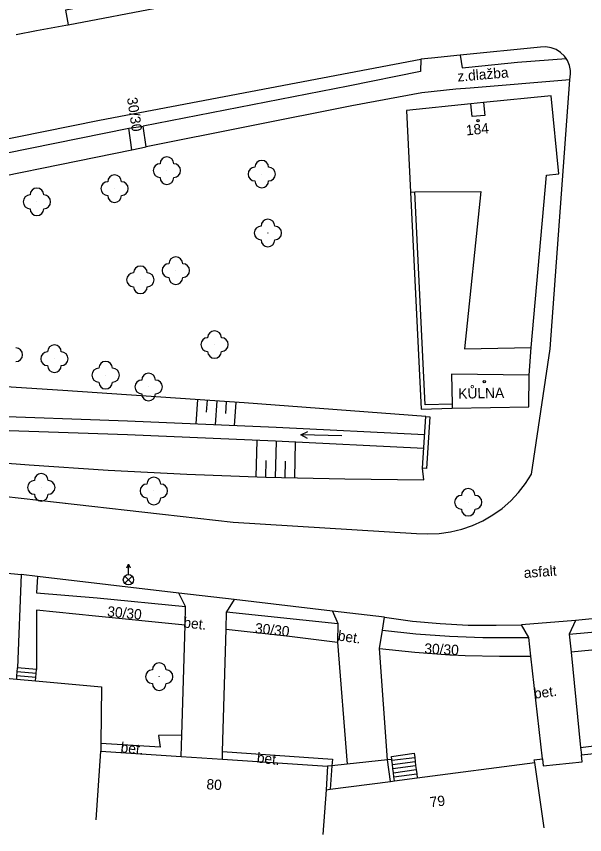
# Model space of a CAD drawing. Extents: x -544674 to -541478, y -1199076 to -1195527.
# Drawn here: x -541898.7 to -541857.3, y -1198813.9 to -1198754.3 of the extents above; entities that cross this region are included whole.
import ezdxf

# ---------------------------------------------------------------- set-up
doc = ezdxf.new("R2010")
doc.units = 0
for name, color, linetype in [('BUDOVY_MĚŘ', 7, 'Continuous'), ('BUDOVY_NEMĚŘ', 7, 'Continuous'), ('POMOC_POPIS', 7, 'Continuous'), ('ROZHRANÍ_PLOCH', 7, 'Continuous'), ('VÝŠKOPIS', 7, 'Continuous'), ('ZELEŇ', 7, 'Continuous'), ('ZN_BP', 7, 'Continuous'), ('ZN_BUDOV', 7, 'Continuous'), ('ZN_DOPLŇKOVÉ', 7, 'Continuous'), ('ZN_KULTUR', 7, 'Continuous'), ('Č_POPIS_ORIENT', 7, 'Continuous')]:
    doc.layers.add(name, color=color, linetype=linetype)

msp = doc.modelspace()

# ---------------------------------------------------------------- linework, layer by layer
at = {"layer": 'BUDOVY_MĚŘ'}
for points in [[(-541861.2, -1198778.45), (-541860.08, -1198765.9), (-541859.18, -1198765.81), (-541859.75, -1198760.14), (-541864.67, -1198760.63)], [(-541865.58, -1198760.72), (-541870.27, -1198761.19), (-541869.98, -1198767.14)], [(-541864.67, -1198760.63), (-541864.57, -1198761.56), (-541865.49, -1198761.65), (-541865.58, -1198760.72)], [(-541864.67, -1198760.63), (-541865.58, -1198760.72)], [(-541869.98, -1198767.14), (-541869.68, -1198767.13)], [(-541861.33, -1198780.47), (-541866.99, -1198780.4), (-541866.95, -1198782.57)], [(-541866.95, -1198782.87), (-541861.36, -1198782.78), (-541861.33, -1198780.47)], [(-541866.95, -1198782.57), (-541866.95, -1198782.87)], [(-541900.04, -1198802.49), (-541898.67, -1198802.61)], [(-541898.67, -1198802.61), (-541897.3, -1198802.73)], [(-541897.3, -1198802.73), (-541892.49, -1198803.15), (-541892.53, -1198807.28)], [(-541892.53, -1198807.28), (-541892.54, -1198807.85)], [(-541857.54, -1198808.11), (-541850.3, -1198807.33)], [(-541892.87, -1198812.84), (-541892.54, -1198807.85)], [(-541892.54, -1198807.85), (-541886.69, -1198808.23)], [(-541886.69, -1198808.23), (-541883.69, -1198808.43)], [(-541883.69, -1198808.43), (-541876.03, -1198808.93)], [(-541860.94, -1198808.68), (-541860.97, -1198808.48), (-541860.38, -1198808.4)], [(-541860.38, -1198808.4), (-541860.32, -1198808.91), (-541857.49, -1198808.61), (-541857.54, -1198808.11)], [(-541876.03, -1198808.93), (-541876.14, -1198810.66)], [(-541869.49, -1198809.79), (-541860.94, -1198808.68)], [(-541860.26, -1198813.43), (-541860.94, -1198808.68)], [(-541875.84, -1198810.62), (-541871.44, -1198810.04)], [(-541871.44, -1198810.04), (-541871.15, -1198810)], [(-541871.15, -1198810), (-541869.49, -1198809.79)], [(-541876.14, -1198810.66), (-541876.36, -1198813.92)], [(-541876.14, -1198810.66), (-541875.84, -1198810.62)]]:
    msp.add_lwpolyline(points, dxfattribs=at)
at = {"layer": 'BUDOVY_NEMĚŘ'}
msp.add_lwpolyline([(-541869.68, -1198767.13), (-541864.86, -1198767.11), (-541866.04, -1198778.55), (-541861.2, -1198778.45)], dxfattribs=at)
at = {"layer": 'ROZHRANÍ_PLOCH'}
for points in [[(-541888.04, -1198753.66), (-541888.23, -1198752.64), (-541895.11, -1198753.9), (-541894.92, -1198754.96)], [(-541894.92, -1198754.96), (-541888.04, -1198753.66)], [(-541898.72, -1198755.66), (-541897.22, -1198755.37), (-541895.1, -1198754.99), (-541894.92, -1198754.96)], [(-541858.65, -1198757.42), (-541858.77, -1198757.24), (-541859.05, -1198756.97), (-541859.38, -1198756.76), (-541859.74, -1198756.63), (-541860.12, -1198756.57), (-541860.51, -1198756.59), (-541866.37, -1198757.18)], [(-541866.37, -1198757.18), (-541868.46, -1198757.39), (-541869.24, -1198757.47)], [(-541866.37, -1198757.18), (-541866.21, -1198758.1), (-541865.73, -1198758.05), (-541862.19, -1198757.69), (-541858.65, -1198757.42)], [(-541918.1, -1198767.02), (-541914.74, -1198766.37), (-541892.65, -1198761.91), (-541869.24, -1198757.47)], [(-541869.24, -1198757.47), (-541869.26, -1198758.37), (-541874.52, -1198759.42), (-541889.46, -1198762.34)], [(-541858.37, -1198758.97), (-541858.34, -1198758.54), (-541858.34, -1198758.3), (-541858.41, -1198757.92), (-541858.56, -1198757.56), (-541858.65, -1198757.42)], [(-541900.94, -1198789.14), (-541882.91, -1198791.18), (-541869.55, -1198791.99), (-541868.72, -1198792.03), (-541867.89, -1198792), (-541867.06, -1198791.88), (-541866.25, -1198791.69), (-541865.47, -1198791.41), (-541864.71, -1198791.07), (-541863.99, -1198790.65), (-541863.31, -1198790.17), (-541862.68, -1198789.62), (-541862.11, -1198789.02), (-541861.6, -1198788.36), (-541861.16, -1198787.67), (-541859.82, -1198778.56), (-541858.37, -1198758.97)], [(-541858.37, -1198758.97), (-541865.65, -1198759.58), (-541866.68, -1198759.66), (-541869.16, -1198759.92), (-541874.25, -1198760.87), (-541889.23, -1198763.85)], [(-541917.49, -1198767.89), (-541914.45, -1198767.4), (-541904.91, -1198765.39), (-541890.51, -1198762.5)], [(-541890.51, -1198762.5), (-541889.46, -1198762.34)], [(-541890.28, -1198764.06), (-541890.51, -1198762.5)], [(-541889.23, -1198763.85), (-541889.46, -1198762.34)], [(-541890.28, -1198764.06), (-541889.23, -1198763.85)], [(-541961.83, -1198778), (-541960.25, -1198777.87), (-541958.09, -1198777.6), (-541955.93, -1198777.26), (-541953.79, -1198776.84), (-541933.89, -1198772.79), (-541920.69, -1198770.13), (-541904.85, -1198767.03), (-541890.28, -1198764.06)], [(-541861.33, -1198780.47), (-541861.2, -1198778.45)], [(-541899.58, -1198794.85), (-541898.34, -1198794.98)], [(-541898.34, -1198794.98), (-541898.6, -1198801.77)], [(-541897.16, -1198795.12), (-541898.34, -1198794.98)], [(-541897.16, -1198795.12), (-541897.22, -1198796.31), (-541892.81, -1198796.68), (-541886.37, -1198797.32)], [(-541886.86, -1198796.33), (-541897.16, -1198795.12)], [(-541882.83, -1198796.81), (-541886.86, -1198796.33)], [(-541886.37, -1198797.32), (-541886.86, -1198796.33)], [(-541882.83, -1198796.81), (-541883.38, -1198797.71)], [(-541875.67, -1198797.65), (-541882.83, -1198796.81)], [(-541845.65, -1198797.1), (-541857.97, -1198798.34)], [(-541886.41, -1198798.66), (-541892.94, -1198798.01), (-541897.23, -1198797.59), (-541897.23, -1198801.89)], [(-541886.41, -1198798.66), (-541886.37, -1198797.32)], [(-541883.42, -1198798.95), (-541883.38, -1198797.71)], [(-541883.38, -1198797.71), (-541875.29, -1198798.55)], [(-541875.67, -1198797.65), (-541875.29, -1198798.55)], [(-541871.87, -1198798.1), (-541875.67, -1198797.65)], [(-541872.02, -1198799.03), (-541871.87, -1198798.1)], [(-541871.87, -1198798.1), (-541869.85, -1198798.37), (-541867.82, -1198798.55), (-541865.78, -1198798.66), (-541863.74, -1198798.68), (-541861.91, -1198798.64)], [(-541857.97, -1198798.34), (-541861.91, -1198798.64)], [(-541858.42, -1198799.32), (-541845.1, -1198798.13)], [(-541857.97, -1198798.34), (-541858.42, -1198799.32)], [(-541886.64, -1198806.68), (-541886.41, -1198798.66)], [(-541883.67, -1198807.87), (-541883.42, -1198798.95)], [(-541883.42, -1198798.95), (-541878.8, -1198799.46), (-541875.3, -1198799.9)], [(-541875.29, -1198798.55), (-541875.3, -1198799.9)], [(-541872.24, -1198800.38), (-541872.02, -1198799.03)], [(-541872.02, -1198799.03), (-541869.59, -1198799.29), (-541867.15, -1198799.46), (-541864.71, -1198799.56), (-541862.27, -1198799.57), (-541861.36, -1198799.56)], [(-541861.36, -1198799.56), (-541861.91, -1198798.64)], [(-541861.21, -1198800.92), (-541861.36, -1198799.56)], [(-541858.42, -1198799.32), (-541858.29, -1198800.64)], [(-541875.3, -1198799.9), (-541874.6, -1198808.79)], [(-541850.39, -1198806.67), (-541851.27, -1198799.96), (-541858.29, -1198800.64)], [(-541872.24, -1198800.38), (-541869.68, -1198800.64), (-541867.11, -1198800.82), (-541867.01, -1198800.82), (-541866, -1198800.87), (-541863.49, -1198800.93), (-541861.21, -1198800.92)], [(-541871.65, -1198808.48), (-541872.24, -1198800.38)], [(-541858.29, -1198800.64), (-541857.6, -1198807.57)], [(-541860.38, -1198808.4), (-541861.21, -1198800.92)], [(-541898.63, -1198802.07), (-541898.6, -1198801.77)], [(-541897.23, -1198801.89), (-541898.6, -1198801.77)], [(-541897.26, -1198802.19), (-541897.23, -1198801.89)], [(-541898.67, -1198802.61), (-541898.65, -1198802.37)], [(-541898.65, -1198802.37), (-541898.63, -1198802.07)], [(-541897.28, -1198802.49), (-541898.65, -1198802.37)], [(-541897.26, -1198802.19), (-541898.63, -1198802.07)], [(-541897.3, -1198802.73), (-541897.28, -1198802.49)], [(-541897.28, -1198802.49), (-541897.26, -1198802.19)], [(-541886.64, -1198806.68), (-541888.35, -1198806.71), (-541888.23, -1198807.56), (-541892.53, -1198807.28)], [(-541886.69, -1198808.23), (-541886.64, -1198806.68)], [(-541857.6, -1198807.57), (-541850.39, -1198806.67)], [(-541883.69, -1198808.43), (-541883.67, -1198807.87)], [(-541883.67, -1198807.87), (-541875.67, -1198808.42), (-541875.71, -1198808.9)], [(-541857.6, -1198807.57), (-541857.54, -1198808.11)], [(-541871.65, -1198808.48), (-541874.6, -1198808.79)], [(-541871.35, -1198808.45), (-541871.65, -1198808.48)], [(-541871.44, -1198810.04), (-541871.65, -1198808.48)], [(-541871.35, -1198808.45), (-541871.38, -1198808.22), (-541869.72, -1198808), (-541869.68, -1198808.3)], [(-541871.34, -1198808.51), (-541871.35, -1198808.45)], [(-541871.34, -1198808.51), (-541869.68, -1198808.3)], [(-541871.3, -1198808.81), (-541871.34, -1198808.51)], [(-541869.68, -1198808.3), (-541869.64, -1198808.6)], [(-541875.71, -1198808.9), (-541876.03, -1198808.93)], [(-541875.71, -1198808.9), (-541875.84, -1198810.62)], [(-541874.6, -1198808.79), (-541875.71, -1198808.9)], [(-541871.3, -1198808.81), (-541869.64, -1198808.6)], [(-541871.26, -1198809.11), (-541871.3, -1198808.81)], [(-541871.26, -1198809.11), (-541869.61, -1198808.89)], [(-541871.23, -1198809.41), (-541871.26, -1198809.11)], [(-541869.64, -1198808.6), (-541869.61, -1198808.89)], [(-541869.61, -1198808.89), (-541869.57, -1198809.19)], [(-541871.23, -1198809.41), (-541869.57, -1198809.19)], [(-541871.19, -1198809.7), (-541871.23, -1198809.41)], [(-541871.19, -1198809.7), (-541869.53, -1198809.49)], [(-541871.15, -1198810), (-541871.19, -1198809.7)], [(-541869.57, -1198809.19), (-541869.53, -1198809.49)], [(-541869.53, -1198809.49), (-541869.49, -1198809.79)]]:
    msp.add_lwpolyline(points, dxfattribs=at)
at = {"layer": 'VÝŠKOPIS'}
for points in [[(-541885.49, -1198782.25), (-541885.62, -1198784.02)], [(-541884.8, -1198782.3), (-541884.86, -1198783.17)], [(-541884.1, -1198782.35), (-541884.22, -1198784.08)], [(-541883.4, -1198782.4), (-541883.46, -1198783.27)], [(-541882.7, -1198782.45), (-541882.82, -1198784.14)], [(-541881.22, -1198787.87), (-541881.15, -1198785.22)], [(-541879.82, -1198787.91), (-541879.75, -1198785.28)], [(-541878.42, -1198787.95), (-541878.35, -1198785.35)], [(-541880.52, -1198787.89), (-541880.49, -1198786.69)], [(-541879.12, -1198787.93), (-541879.09, -1198786.73)]]:
    msp.add_lwpolyline(points, dxfattribs=at)
at = {"layer": 'ZELEŇ'}
for centre in [(-541887.73, -1198765.58), (-541880.82, -1198765.83), (-541891.54, -1198766.89), (-541897.2, -1198767.85), (-541880.37, -1198770.12), (-541887.08, -1198772.86), (-541889.66, -1198773.53), (-541884.26, -1198778.24), (-541895.92, -1198779.27), (-541892.19, -1198780.47), (-541889.06, -1198781.33), (-541896.88, -1198788.64), (-541888.68, -1198788.9), (-541865.78, -1198789.72), (-541888.29, -1198802.42)]:
    msp.add_circle(centre, 0.0005, dxfattribs=at)
for centre, start, end in [((-541888.23, -1198765.58), 89.99999, 269.99999), ((-541887.73, -1198765.08), 0, 179.99999), ((-541887.23, -1198765.58), 270, 89.99999), ((-541880.82, -1198765.33), 0, 179.99999), ((-541881.32, -1198765.83), 89.99999, 269.99999), ((-541880.32, -1198765.83), 270, 89.99999), ((-541891.54, -1198766.39), 0, 179.99999), ((-541887.73, -1198766.08), 179.99999, 359.99999), ((-541897.2, -1198767.35), 0, 179.99999), ((-541892.04, -1198766.89), 89.99999, 269.99999), ((-541891.04, -1198766.89), 270, 89.99999), ((-541880.82, -1198766.33), 179.99999, 359.99999), ((-541897.7, -1198767.85), 89.99999, 269.99999), ((-541896.7, -1198767.85), 270, 89.99999), ((-541891.54, -1198767.39), 179.99999, 359.99999), ((-541897.2, -1198768.35), 179.99999, 359.99999), ((-541880.37, -1198769.62), 0, 179.99999), ((-541880.87, -1198770.12), 89.99999, 269.99999), ((-541879.87, -1198770.12), 270, 89.99999), ((-541880.37, -1198770.62), 179.99999, 359.99999), ((-541887.08, -1198772.36), 0, 179.99999), ((-541889.66, -1198773.03), 0, 179.99999), ((-541887.58, -1198772.86), 89.99999, 269.99999), ((-541886.58, -1198772.86), 270, 89.99999), ((-541890.16, -1198773.53), 89.99999, 269.99999), ((-541889.16, -1198773.53), 270, 89.99999), ((-541887.08, -1198773.36), 179.99999, 359.99999), ((-541889.66, -1198774.03), 179.99999, 359.99999), ((-541884.26, -1198777.74), 0, 179.99999), ((-541884.76, -1198778.24), 89.99999, 269.99999), ((-541883.76, -1198778.24), 270, 89.99999), ((-541898.74, -1198778.98), 270, 89.99999), ((-541896.42, -1198779.27), 89.99999, 269.99999), ((-541895.92, -1198778.77), 0, 179.99999), ((-541895.42, -1198779.27), 270, 89.99999), ((-541884.26, -1198778.74), 179.99999, 359.99999), ((-541895.92, -1198779.77), 179.99999, 359.99999), ((-541892.69, -1198780.47), 89.99999, 269.99999), ((-541892.19, -1198779.97), 0, 179.99999), ((-541891.69, -1198780.47), 270, 89.99999), ((-541889.06, -1198780.83), 0, 179.99999), ((-541892.19, -1198780.97), 179.99999, 359.99999), ((-541889.56, -1198781.33), 89.99999, 269.99999), ((-541888.56, -1198781.33), 270, 89.99999), ((-541889.06, -1198781.83), 179.99999, 359.99999), ((-541896.88, -1198788.14), 0, 179.99999), ((-541897.38, -1198788.64), 89.99999, 269.99999), ((-541896.38, -1198788.64), 270, 89.99999), ((-541888.68, -1198788.4), 0, 179.99999), ((-541889.18, -1198788.9), 89.99999, 269.99999), ((-541888.18, -1198788.9), 270, 89.99999), ((-541865.78, -1198789.22), 0, 179.99999), ((-541896.88, -1198789.14), 179.99999, 359.99999), ((-541888.68, -1198789.4), 179.99999, 359.99999), ((-541866.28, -1198789.72), 89.99999, 269.99999), ((-541865.28, -1198789.72), 270, 89.99999), ((-541865.78, -1198790.22), 179.99999, 359.99999), ((-541888.29, -1198801.92), 0, 179.99999), ((-541888.79, -1198802.42), 89.99999, 269.99999), ((-541887.79, -1198802.42), 270, 89.99999), ((-541888.29, -1198802.92), 179.99999, 359.99999)]:
    msp.add_arc(centre, 0.5, start, end, dxfattribs=at)
at = {"layer": 'ZN_BP'}
for p, q in [((-541890.53, -1198794.985), (-541890.53, -1198794.235)), ((-541890.795, -1198795.624), (-541890.266, -1198795.096)), ((-541890.266, -1198795.628), (-541890.795, -1198795.096))]:
    msp.add_line(p, q, dxfattribs=at)
msp.add_lwpolyline([(-541890.655, -1198794.485), (-541890.53, -1198794.235), (-541890.405, -1198794.485)], dxfattribs=at)
msp.add_circle((-541890.53, -1198795.36), 0.375, dxfattribs=at)
at = {"layer": 'ZN_BUDOV'}
for centre in [(-541865.06, -1198761.94), (-541864.61, -1198780.95)]:
    msp.add_circle(centre, 0.0875, dxfattribs=at)
at = {"layer": 'ZN_DOPLŇKOVÉ'}
for points in [[(-541869.98, -1198767.14), (-541869.2, -1198782.94), (-541866.95, -1198782.87)], [(-541866.95, -1198782.57), (-541868.92, -1198782.63), (-541869.68, -1198767.13)], [(-541868.88, -1198783.49), (-541882.1, -1198782.49), (-541895.32, -1198781.58), (-541908.55, -1198780.74), (-541909.59, -1198780.68), (-541919.56, -1198780.42), (-541929.53, -1198780.08), (-541939.49, -1198779.66), (-541949.45, -1198779.16), (-541953.9, -1198778.91), (-541953.97, -1198779.56)], [(-541868.96, -1198784.82), (-541879.78, -1198784.28), (-541890.61, -1198783.82), (-541901.44, -1198783.44), (-541909.73, -1198783.2), (-541953.94, -1198781.81)], [(-541869.02, -1198785.82), (-541879.81, -1198785.28), (-541890.61, -1198784.82), (-541901.4, -1198784.44), (-541909.76, -1198784.2), (-541924.62, -1198783.77), (-541939.49, -1198783.26), (-541953.95, -1198782.68)], [(-541869.11, -1198787.24), (-541868.88, -1198783.49), (-541868.58, -1198783.51), (-541868.81, -1198787.26), (-541869.11, -1198787.24)], [(-541954.03, -1198784.85), (-541953.99, -1198786.15), (-541946.44, -1198786.01), (-541938.7, -1198785.95), (-541930.96, -1198785.96), (-541923.22, -1198786.06), (-541915.49, -1198786.24), (-541907.75, -1198786.49), (-541900.02, -1198786.83), (-541897.75, -1198787), (-541892.01, -1198787.38), (-541886.27, -1198787.67), (-541880.52, -1198787.89), (-541874.76, -1198788.02), (-541869.01, -1198788.08), (-541869.11, -1198787.24)]]:
    msp.add_lwpolyline(points, dxfattribs=at)
at = {"layer": 'ZN_KULTUR'}
msp.add_line((-541874.981, -1198784.897), (-541877.979, -1198784.803), dxfattribs=at)
msp.add_lwpolyline([(-541877.487, -1198785.069), (-541877.979, -1198784.803), (-541877.472, -1198784.569)], dxfattribs=at)

# ---------------------------------------------------------------- texts
at = {"layer": 'POMOC_POPIS'}
for s, rotation, p in [('z.dlažba', 4.76002, (-541866.54, -1198759.1)), ('30/30', 278.65997, (-541890.64, -1198760.3)), ('KŮLNA', 0.92, (-541866.5, -1198782.18)), ('asfalt', 4.35001, (-541861.71, -1198795.24)), ('30/30', 354.36002, (-541892.1, -1198798.03)), ('bet.', 353.50001, (-541886.56, -1198798.83)), ('30/30', 354.06001, (-541881.34, -1198799.25)), ('bet.', 351.75999, (-541875.32, -1198799.78)), ('30/30', 357.21999, (-541868.99, -1198800.74)), ('bet.', 7.46003, (-541860.95, -1198804.03)), ('bet.', 353.50001, (-541891.13, -1198807.92)), ('bet.', 353.50001, (-541881.21, -1198808.67))]:
    msp.add_text(s, height=0.75, rotation=rotation, dxfattribs=at).set_placement(p)
at = {"layer": 'Č_POPIS_ORIENT'}
for s, rotation, p in [('184', 5.70001, (-541865.91, -1198763.02)), ('80', 356.26, (-541884.87, -1198810.61)), ('79', 7.43, (-541868.53, -1198811.94))]:
    msp.add_text(s, height=0.75, rotation=rotation, dxfattribs=at).set_placement(p)

doc.saveas('drawing.dxf')
